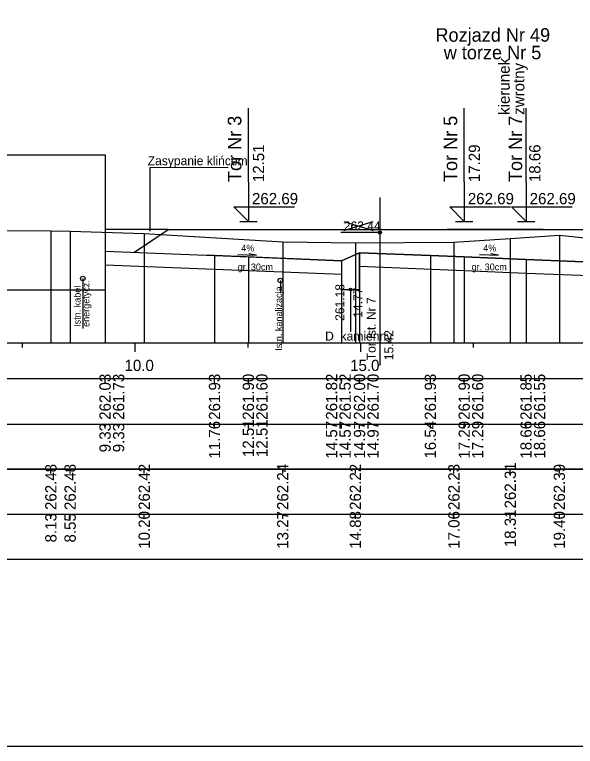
# Model space of a CAD drawing. Extents: x 6516023 to 6560129, y 5513077 to 5529206.
# Drawn here: x 6518628.24 to 6518640.67, y 5514451.16 to 5514467.39 of the extents above; entities that cross this region are included whole.
import ezdxf

# ---------------------------------------------------------------- set-up
doc = ezdxf.new("R2010")
doc.units = 0
for name, color, linetype in [('IR_default', 7, 'Continuous'), ('TOR_PRZEK_P-inne branze', 7, 'Continuous'), ('TOR_PRZEK_P-kable', 7, 'Continuous'), ('TOR_PRZEK_P-komponent', 7, 'Continuous'), ('TOR_PRZEK_P-odwodnienie', 7, 'Continuous'), ('TOR_PRZEK_P-opisy', 7, 'Continuous'), ('TOR_PRZEK_P-tabelka istniejace', 7, 'Continuous'), ('TOR_PRZEK_P-tabelka projektowane', 7, 'Continuous'), ('TOR_PRZEK_P-teren istniejacy', 7, 'Continuous'), ('TOR_PRZEK_P-tory istniejace', 7, 'Continuous'), ('TOR_PRZEK_P-tory projektowane', 7, 'Continuous'), ('TOR_PRZEK_P-uklad odniesienia', 7, 'Continuous'), ('TOR_PRZEK_P-warstwa ochronna I', 7, 'Continuous'), ('TOR_PRZEK_P-warstwa ochronna II', 7, 'Continuous'), ('TOR_RAMKI-ramka+tabelka 1', 7, 'Continuous')]:
    doc.layers.add(name, color=color, linetype=linetype)

msp = doc.modelspace()

# ---------------------------------------------------------------- linework, layer by layer
at = {"layer": 'IR_default'}
msp.add_lwpolyline([(6518630.88, 5514462.112), (6518630.88, 5514462.112), (6518630.982, 5514462.18), (6518631.643, 5514462.62), (6518632.108, 5514462.62), (6518635.169, 5514462.62), (6518635.337, 5514462.62), (6518636.453, 5514462.62), (6518636.593, 5514462.62), (6518637.824, 5514462.62), (6518638.15, 5514462.62), (6518639.953, 5514462.62), (6518640.093, 5514462.62), (6518641.324, 5514462.62), (6518641.605, 5514462.62), (6518643.482, 5514462.621), (6518646.982, 5514462.621), (6518647.127, 5514462.524), (6518648.067, 5514461.897), (6518648.261, 5514461.889), (6518648.868, 5514462.294)], dxfattribs=at)
at = {"layer": 'TOR_PRZEK_P-inne branze'}
msp.add_lwpolyline([(6518624.513, 5514464.273), (6518630.243, 5514464.273), (6518630.243, 5514461.273), (6518624.513, 5514461.273)], close=True, dxfattribs=at)
at = {"layer": 'TOR_PRZEK_P-kable'}
for p, q in [((6518629.748, 5514461.534), (6518629.748, 5514460.424)), ((6518634.128, 5514461.487), (6518634.128, 5514461.218))]:
    msp.add_line(p, q, dxfattribs=at)
for centre in [(6518629.748, 5514461.534), (6518634.128, 5514461.487)]:
    msp.add_circle(centre, 0.05, dxfattribs=at)
at = {"layer": 'TOR_PRZEK_P-komponent'}
msp.add_line((6518631.643, 5514462.62), (6518630.243, 5514462.623), dxfattribs=at)
msp.add_lwpolyline([(6518630.88, 5514462.112), (6518631.643, 5514462.62), (6518635.169, 5514462.62), (6518636.453, 5514462.62), (6518639.953, 5514462.62), (6518637.824, 5514462.62), (6518641.324, 5514462.62), (6518643.482, 5514462.621), (6518646.982, 5514462.621), (6518648.067, 5514461.897), (6518645.232, 5514462.011), (6518644.482, 5514462.041), (6518643.232, 5514462.091), (6518641.784, 5514462.033), (6518641.384, 5514461.883), (6518639.574, 5514461.955), (6518638.203, 5514462.01), (6518637.453, 5514462.04), (6518635.883, 5514462.103), (6518635.483, 5514461.928), (6518632.669, 5514462.04), (6518632.399, 5514462.051)], dxfattribs=at)
at = {"layer": 'TOR_PRZEK_P-odwodnienie'}
msp.add_line((6518635.683, 5514461.287), (6518635.683, 5514460.35), dxfattribs=at)
msp.add_lwpolyline([(6518635.483, 5514461.928), (6518635.483, 5514461.287), (6518635.883, 5514461.287), (6518635.883, 5514462.103)], dxfattribs=at)
msp.add_circle((6518635.683, 5514461.287), 0.03, dxfattribs=at)
at = {"layer": 'TOR_PRZEK_P-opisy'}
for p in [(6518631.239, 5514462.85), (6518631.239, 5514462.582)]:
    msp.add_line(p, (6518631.239, 5514463.997), dxfattribs=at)
for points in [[(6518632.971, 5514463.986), (6518631.239, 5514463.997)], [(6518633.182, 5514462.069), (6518633.6, 5514462.05), (6518633.432, 5514462.078)], [(6518638.546, 5514462.069), (6518638.964, 5514462.05), (6518638.796, 5514462.078)]]:
    msp.add_lwpolyline(points, dxfattribs=at)
at = {"layer": 'TOR_PRZEK_P-tabelka istniejace'}
for p, q in [((6518629.041, 5514457.206), (6518629.041, 5514457.306)), ((6518629.468, 5514457.206), (6518629.468, 5514457.306)), ((6518631.111, 5514457.206), (6518631.111, 5514457.306)), ((6518634.181, 5514457.206), (6518634.181, 5514457.306)), ((6518635.791, 5514457.206), (6518635.791, 5514457.306)), ((6518637.975, 5514457.206), (6518637.975, 5514457.306)), ((6518639.224, 5514457.206), (6518639.224, 5514457.306)), ((6518640.312, 5514457.206), (6518640.312, 5514457.306)), ((6518544.663, 5514456.306), (6518688.463, 5514456.306)), ((6518629.041, 5514456.206), (6518629.041, 5514456.306)), ((6518629.468, 5514456.206), (6518629.468, 5514456.306)), ((6518631.111, 5514456.206), (6518631.111, 5514456.306)), ((6518634.181, 5514456.206), (6518634.181, 5514456.306)), ((6518635.791, 5514456.206), (6518635.791, 5514456.306)), ((6518637.975, 5514456.206), (6518637.975, 5514456.306)), ((6518639.224, 5514456.206), (6518639.224, 5514456.306)), ((6518640.312, 5514456.206), (6518640.312, 5514456.306))]:
    msp.add_line(p, q, dxfattribs=at)
for points in [[(6518629.041, 5514462.59), (6518629.041, 5514460.306), (6518629.041, 5514460.176), (6518629.041, 5514460.106)], [(6518629.468, 5514462.582), (6518629.468, 5514460.306), (6518629.468, 5514460.176), (6518629.468, 5514460.106)], [(6518631.111, 5514462.528), (6518631.111, 5514460.306), (6518631.111, 5514460.176), (6518631.111, 5514460.106)], [(6518634.181, 5514462.348), (6518634.181, 5514460.306), (6518634.181, 5514460.176), (6518634.181, 5514460.106)], [(6518637.975, 5514462.338), (6518637.975, 5514460.306), (6518637.975, 5514460.176), (6518637.975, 5514460.106)], [(6518639.224, 5514462.419), (6518639.224, 5514460.306), (6518639.224, 5514460.176), (6518639.224, 5514460.106)], [(6518640.312, 5514462.496), (6518640.312, 5514460.306), (6518640.312, 5514460.176), (6518640.312, 5514460.106)], [(6518635.791, 5514462.327), (6518635.791, 5514460.306), (6518635.791, 5514460.176), (6518635.791, 5514460.106)]]:
    msp.add_lwpolyline(points, dxfattribs=at)
msp.add_lwpolyline([(6518544.663, 5514457.306), (6518544.663, 5514455.306), (6518688.463, 5514455.306), (6518688.463, 5514457.306)], close=True, dxfattribs=at)
at = {"layer": 'TOR_PRZEK_P-tabelka projektowane'}
for p, q in [((6518630.243, 5514459.206), (6518630.243, 5514459.306)), ((6518630.243, 5514459.206), (6518630.243, 5514459.306)), ((6518632.669, 5514459.206), (6518632.669, 5514459.306)), ((6518633.419, 5514459.206), (6518633.419, 5514459.306)), ((6518633.419, 5514459.206), (6518633.419, 5514459.306)), ((6518635.483, 5514459.206), (6518635.483, 5514459.306)), ((6518635.483, 5514459.206), (6518635.483, 5514459.306)), ((6518635.883, 5514459.206), (6518635.883, 5514459.306)), ((6518635.883, 5514459.206), (6518635.883, 5514459.306)), ((6518637.453, 5514459.206), (6518637.453, 5514459.306)), ((6518638.203, 5514459.206), (6518638.203, 5514459.306)), ((6518638.203, 5514459.206), (6518638.203, 5514459.306)), ((6518639.574, 5514459.206), (6518639.574, 5514459.306)), ((6518639.574, 5514459.206), (6518639.574, 5514459.306)), ((6518544.663, 5514458.306), (6518688.463, 5514458.306)), ((6518630.243, 5514458.206), (6518630.243, 5514458.306)), ((6518630.243, 5514458.206), (6518630.243, 5514458.306)), ((6518632.669, 5514458.206), (6518632.669, 5514458.306)), ((6518633.419, 5514458.206), (6518633.419, 5514458.306)), ((6518633.419, 5514458.206), (6518633.419, 5514458.306)), ((6518635.483, 5514458.206), (6518635.483, 5514458.306)), ((6518635.483, 5514458.206), (6518635.483, 5514458.306)), ((6518635.883, 5514458.206), (6518635.883, 5514458.306)), ((6518635.883, 5514458.206), (6518635.883, 5514458.306)), ((6518637.453, 5514458.206), (6518637.453, 5514458.306)), ((6518638.203, 5514458.206), (6518638.203, 5514458.306)), ((6518638.203, 5514458.206), (6518638.203, 5514458.306)), ((6518639.574, 5514458.206), (6518639.574, 5514458.306)), ((6518639.574, 5514458.206), (6518639.574, 5514458.306))]:
    msp.add_line(p, q, dxfattribs=at)
for points in [[(6518630.243, 5514462.138), (6518630.243, 5514460.306), (6518630.243, 5514460.176), (6518630.243, 5514460.106)], [(6518632.669, 5514462.04), (6518632.669, 5514460.306), (6518632.669, 5514460.176), (6518632.669, 5514460.106)], [(6518633.419, 5514462.01), (6518633.419, 5514460.306), (6518633.419, 5514460.176), (6518633.419, 5514460.106)], [(6518635.883, 5514462.103), (6518635.883, 5514460.306), (6518635.883, 5514460.176), (6518635.883, 5514460.106)], [(6518637.453, 5514462.04), (6518637.453, 5514460.306), (6518637.453, 5514460.176), (6518637.453, 5514460.106)], [(6518635.483, 5514461.928), (6518635.483, 5514460.306), (6518635.483, 5514460.176), (6518635.483, 5514460.106)], [(6518638.203, 5514462.01), (6518638.203, 5514460.306), (6518638.203, 5514460.176), (6518638.203, 5514460.106)], [(6518639.574, 5514461.955), (6518639.574, 5514460.306), (6518639.574, 5514460.176), (6518639.574, 5514460.106)], [(6518630.243, 5514461.838), (6518630.243, 5514460.306), (6518630.243, 5514460.176), (6518630.243, 5514460.106)], [(6518633.419, 5514461.71), (6518633.419, 5514460.306), (6518633.419, 5514460.176), (6518633.419, 5514460.106)], [(6518635.883, 5514461.803), (6518635.883, 5514460.306), (6518635.883, 5514460.176), (6518635.883, 5514460.106)], [(6518638.203, 5514461.71), (6518638.203, 5514460.306), (6518638.203, 5514460.176), (6518638.203, 5514460.106)], [(6518635.483, 5514461.628), (6518635.483, 5514460.306), (6518635.483, 5514460.176), (6518635.483, 5514460.106)], [(6518639.574, 5514461.655), (6518639.574, 5514460.306), (6518639.574, 5514460.176), (6518639.574, 5514460.106)]]:
    msp.add_lwpolyline(points, dxfattribs=at)
msp.add_lwpolyline([(6518544.663, 5514459.306), (6518544.663, 5514457.306), (6518688.463, 5514457.306), (6518688.463, 5514459.306)], close=True, dxfattribs=at)
at = {"layer": 'TOR_PRZEK_P-teren istniejacy'}
msp.add_lwpolyline([(6518627.935, 5514462.6), (6518629.041, 5514462.59), (6518629.468, 5514462.582), (6518631.111, 5514462.528), (6518634.181, 5514462.348), (6518635.791, 5514462.327), (6518637.975, 5514462.338), (6518639.224, 5514462.419), (6518640.312, 5514462.496), (6518640.802, 5514462.444), (6518641.809, 5514462.402), (6518644.27, 5514462.427), (6518645.474, 5514462.414), (6518645.989, 5514462.406), (6518649.15, 5514462.283), (6518650.427, 5514462.284), (6518650.761, 5514462.285), (6518652.077, 5514462.285), (6518653.54, 5514462.285), (6518655.253, 5514462.358)], dxfattribs=at)
at = {"layer": 'TOR_PRZEK_P-tory istniejace'}
for p, q in [((6518636.334, 5514463.326), (6518636.334, 5514459.605)), ((6518635.534, 5514462.597), (6518636.186, 5514462.8)), ((6518635.534, 5514462.8), (6518636.186, 5514462.597)), ((6518636.334, 5514462.55), (6518635.469, 5514462.55))]:
    msp.add_line(p, q, dxfattribs=at)
msp.add_circle((6518636.334, 5514462.55), 0.035, dxfattribs=at)
at = {"layer": 'TOR_PRZEK_P-tory projektowane'}
for p, q in [((6518633.419, 5514463.678), (6518633.419, 5514465.31)), ((6518638.203, 5514463.678), (6518638.203, 5514465.31)), ((6518639.574, 5514463.678), (6518639.574, 5514465.31)), ((6518633.419, 5514463.678), (6518633.419, 5514462.8)), ((6518638.203, 5514463.678), (6518638.203, 5514462.8)), ((6518639.574, 5514463.678), (6518639.574, 5514462.8)), ((6518633.419, 5514462.8), (6518633.1, 5514463.12)), ((6518633.1, 5514463.12), (6518634.444, 5514463.12)), ((6518638.203, 5514462.8), (6518637.884, 5514463.119)), ((6518637.884, 5514463.119), (6518639.228, 5514463.119)), ((6518639.574, 5514462.8), (6518639.255, 5514463.119)), ((6518639.255, 5514463.119), (6518640.599, 5514463.119)), ((6518633.227, 5514462.8), (6518633.611, 5514462.8)), ((6518638.011, 5514462.8), (6518638.394, 5514462.8)), ((6518639.383, 5514462.8), (6518639.766, 5514462.8))]:
    msp.add_line(p, q, dxfattribs=at)
at = {"layer": 'TOR_PRZEK_P-uklad odniesienia'}
for p, q in [((6518548.463, 5514460.106), (6518688.463, 5514460.106)), ((6518628.413, 5514460.006), (6518628.413, 5514460.106)), ((6518630.913, 5514459.906), (6518630.913, 5514460.106)), ((6518633.413, 5514460.006), (6518633.413, 5514460.106)), ((6518635.913, 5514459.906), (6518635.913, 5514460.106)), ((6518638.413, 5514460.006), (6518638.413, 5514460.106))]:
    msp.add_line(p, q, dxfattribs=at)
at = {"layer": 'TOR_PRZEK_P-warstwa ochronna I'}
for points in [[(6518630.243, 5514461.838), (6518633.419, 5514461.71), (6518635.483, 5514461.628)], [(6518635.883, 5514461.803), (6518638.203, 5514461.71), (6518639.574, 5514461.655), (6518641.384, 5514461.583)]]:
    msp.add_lwpolyline(points, dxfattribs=at)
at = {"layer": 'TOR_PRZEK_P-warstwa ochronna II'}
msp.add_lwpolyline([(6518630.243, 5514462.138), (6518632.669, 5514462.04), (6518633.419, 5514462.01), (6518635.483, 5514461.928), (6518635.883, 5514462.103), (6518637.453, 5514462.04), (6518638.203, 5514462.01), (6518639.574, 5514461.955), (6518641.384, 5514461.883), (6518641.784, 5514462.033), (6518643.232, 5514462.091), (6518644.482, 5514462.041), (6518645.232, 5514462.011), (6518648.261, 5514461.889), (6518648.868, 5514462.294)], dxfattribs=at)
at = {"layer": 'TOR_RAMKI-ramka+tabelka 1'}
msp.add_lwpolyline([(6518542.013, 5514479.656), (6518789.513, 5514479.656), (6518789.513, 5514451.156), (6518542.013, 5514451.156)], close=True, dxfattribs=at)

# ---------------------------------------------------------------- texts
at = {"layer": 'TOR_PRZEK_P-kable'}
for s, p in [('energetycz.', (6518629.897, 5514460.46)), ('Istn. kabel', (6518629.702, 5514460.46)), ('Istn. kanalizacja', (6518634.166, 5514459.931))]:
    msp.add_text(s, height=0.14999, rotation=90.0511, dxfattribs=at).set_placement(p)
at = {"layer": 'TOR_PRZEK_P-odwodnienie'}
for s, rotation, p in [('261.18', 90, (6518635.546, 5514460.594)), ('14.77', 90, (6518635.946, 5514460.662)), ('D_kamienny', 360, (6518635.121, 5514460.156))]:
    msp.add_text(s, height=0.2, rotation=rotation, dxfattribs=at).set_placement(p)
at = {"layer": 'TOR_PRZEK_P-opisy'}
for s, height, rotation, p in [('Zasypanie klińcem', 0.2, 359.9489, (6518631.188, 5514464.046)), ('4%', 0.15, 359.8485, (6518633.261, 5514462.135)), ('4%', 0.15, 359.8485, (6518638.625, 5514462.135))]:
    msp.add_text(s, height=height, rotation=rotation, dxfattribs=at).set_placement(p)
at = {"layer": 'TOR_PRZEK_P-tabelka istniejace'}
for s, p in [('262.48', (6518629.166, 5514456.398)), ('262.48', (6518629.593, 5514456.398)), ('262.42', (6518631.236, 5514456.4)), ('262.24', (6518634.306, 5514456.399)), ('262.22', (6518635.916, 5514456.4)), ('262.23', (6518638.1, 5514456.398)), ('262.31', (6518639.349, 5514456.433)), ('262.39', (6518640.437, 5514456.398)), ('10.20', (6518631.236, 5514455.538)), ('13.27', (6518634.306, 5514455.538)), ('14.88', (6518635.916, 5514455.538)), ('17.06', (6518638.1, 5514455.538)), ('18.31', (6518639.349, 5514455.573)), ('19.40', (6518640.437, 5514455.538)), ('8.13', (6518629.166, 5514455.678)), ('8.55', (6518629.593, 5514455.677))]:
    msp.add_text(s, height=0.25, rotation=90, dxfattribs=at).set_placement(p)
at = {"layer": 'TOR_PRZEK_P-tabelka projektowane'}
for s, p in [('262.03', (6518630.368, 5514458.398)), ('261.73', (6518630.668, 5514458.398)), ('261.93', (6518632.794, 5514458.398)), ('261.90', (6518633.544, 5514458.398)), ('261.60', (6518633.844, 5514458.398)), ('261.82', (6518635.388, 5514458.4)), ('261.52', (6518635.688, 5514458.4)), ('262.00', (6518636.008, 5514458.398)), ('261.70', (6518636.308, 5514458.398)), ('261.93', (6518637.578, 5514458.398)), ('261.90', (6518638.328, 5514458.398)), ('261.60', (6518638.628, 5514458.398)), ('261.85', (6518639.699, 5514458.397)), ('261.55', (6518639.999, 5514458.397)), ('9.33', (6518630.368, 5514457.678)), ('9.33', (6518630.668, 5514457.678)), ('11.76', (6518632.794, 5514457.538)), ('12.51', (6518633.544, 5514457.573)), ('12.51', (6518633.844, 5514457.573)), ('14.57', (6518635.388, 5514457.538)), ('14.57', (6518635.688, 5514457.538)), ('14.97', (6518636.008, 5514457.538)), ('14.97', (6518636.308, 5514457.538)), ('16.54', (6518637.578, 5514457.539)), ('17.29', (6518638.328, 5514457.538)), ('17.29', (6518638.628, 5514457.538)), ('18.66', (6518639.699, 5514457.538)), ('18.66', (6518639.999, 5514457.538))]:
    msp.add_text(s, height=0.25, rotation=90, dxfattribs=at).set_placement(p)
at = {"layer": 'TOR_PRZEK_P-tory istniejace'}
msp.add_text('262.44', height=0.2, dxfattribs=at).set_placement((6518635.534, 5514462.6))
for s, rotation, p in [('Tor ist. Nr 7', 90.0511, (6518636.241, 5514459.72)), ('15.42', 90, (6518636.634, 5514459.72))]:
    msp.add_text(s, height=0.2, rotation=rotation, dxfattribs=at).set_placement(p)
at = {"layer": 'TOR_PRZEK_P-tory projektowane'}
for s, height, rotation, p in [('Rozjazd Nr 49', 0.3, 360, (6518637.566, 5514466.785)), ('w torze Nr 5', 0.3, 360, (6518637.75, 5514466.396)), ('kierunek', 0.25, 90, (6518639.213, 5514465.162)), ('zwrotny', 0.25, 90, (6518639.537, 5514465.162)), ('Tor Nr 3', 0.3, 90, (6518633.264, 5514463.672)), ('Tor Nr 5', 0.3, 90, (6518638.048, 5514463.672)), ('Tor Nr 7', 0.3, 90, (6518639.488, 5514463.672)), ('12.51', 0.25, 90, (6518633.769, 5514463.67)), ('17.29', 0.25, 90, (6518638.553, 5514463.67)), ('18.66', 0.25, 90, (6518639.894, 5514463.67))]:
    msp.add_text(s, height=height, rotation=rotation, dxfattribs=at).set_placement(p)
for p in [(6518633.499, 5514463.18), (6518638.283, 5514463.18), (6518639.654, 5514463.18)]:
    msp.add_text('262.69', height=0.25, dxfattribs=at).set_placement(p)
at = {"layer": 'TOR_PRZEK_P-uklad odniesienia'}
for s, p in [('10.0', (6518630.674, 5514459.481)), ('15.0', (6518635.674, 5514459.481))]:
    msp.add_text(s, height=0.25, dxfattribs=at).set_placement(p)
at = {"layer": 'TOR_PRZEK_P-warstwa ochronna I'}
for p in [(6518633.184, 5514461.715), (6518638.367, 5514461.715)]:
    msp.add_text('gr. 30cm', height=0.15, dxfattribs=at).set_placement(p)

doc.saveas('drawing.dxf')
